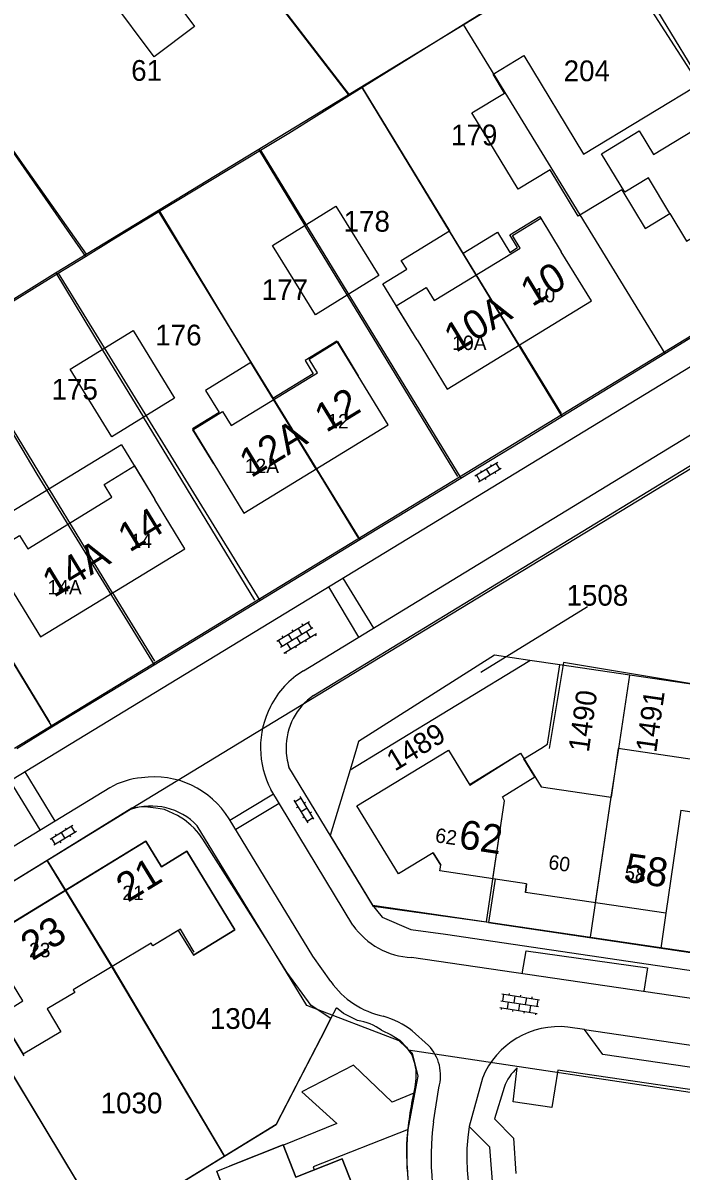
# Model space of a CAD drawing. Extents: x 148816 to 151297, y 399515 to 402500.
# Drawn here: x 149758.3 to 149815.4, y 400463.3 to 400562.9 of the extents above; entities that cross this region are included whole.
import ezdxf

# ---------------------------------------------------------------- set-up
doc = ezdxf.new("R2010")
doc.units = 0
for name, color, linetype in [('B01 Hoofdgebouw  [D] Norm', 7, 'Continuous'), ('B01 Hoofdgebouw  [T] Norm', 7, 'Continuous'), ('B01 hoofgebouw', 7, 'Continuous'), ('B02 Bijgebouw  [D] Norm', 7, 'Continuous'), ('B07 Tussenmuur  [D] Norm', 7, 'Continuous'), ('G01 perceelsgrens', 7, 'Continuous'), ('S02 Open verharding  Norm', 7, 'Continuous'), ('S05 Water  Norm', 7, 'Continuous'), ('T04 Haag heg  [D] Gem', 7, 'Continuous'), ('V00 Kant verharding algemeen  [T] Norm', 7, 'Continuous'), ('V00 Kant verharding algemeen secundair  [T] Gem', 7, 'Continuous'), ('Z01 perceelnummer', 7, 'Continuous'), ('Z02 huisnummer', 7, 'Continuous'), ('Z02 Huisnummer  [Tekst] Norm', 7, 'Continuous')]:
    doc.layers.add(name, color=color, linetype=linetype)

msp = doc.modelspace()

# ---------------------------------------------------------------- linework, layer by layer
at = {"layer": 'B01 Hoofdgebouw  [D] Norm'}
for p, q in [((149769.841, 400567.12), (149773.208, 400562.608)), ((149769.704, 400559.993), (149764.849, 400566.498)), ((149773.208, 400562.608), (149769.704, 400559.993)), ((149806.945, 400551.551), (149822.821, 400561.167)), ((149799.102, 400558.48), (149801.769, 400560.096)), ((149801.769, 400560.096), (149806.945, 400551.551)), ((149800.097, 400556.838), (149799.102, 400558.48)), ((149797.25, 400555.113), (149800.097, 400556.838)), ((149801.259, 400548.496), (149797.25, 400555.113)), ((149804.055, 400550.19), (149801.259, 400548.496)), ((149806.49, 400546.171), (149804.055, 400550.19)), ((149810.25, 400548.45), (149806.49, 400546.171)), ((149800.554, 400544.537), (149803.153, 400546.124)), ((149803.153, 400546.124), (149805.012, 400543.081)), ((149791.139, 400542.33), (149795.324, 400544.882)), ((149796.496, 400542.964), (149799.472, 400544.778)), ((149799.472, 400544.778), (149800.544, 400543.02)), ((149801.226, 400543.436), (149800.554, 400544.537)), ((149800.544, 400543.02), (149801.226, 400543.436)), ((149791.608, 400541.561), (149791.139, 400542.33)), ((149789.541, 400540.301), (149791.608, 400541.561)), ((149792.5, 400535.43), (149789.541, 400540.301)), ((149785.545, 400535.334), (149782.786, 400533.647)), ((149787.391, 400532.315), (149785.545, 400535.334)), ((149778.098, 400533.459), (149774.166, 400531.053)), ((149782.786, 400533.647), (149783.49, 400532.496)), ((149783.49, 400532.496), (149779.994, 400530.358)), ((149774.166, 400531.053), (149775.338, 400529.137)), ((149775.338, 400529.137), (149773.016, 400527.717)), ((149773.016, 400527.717), (149774.879, 400524.67)), ((149766.862, 400526.32), (149754.342, 400518.679)), ((149766.862, 400526.32), (149769.756, 400521.578))]:
    msp.add_line(p, q, dxfattribs=at)
for points in [[(149816.697, 400494.444), (149817.351, 400498.896), (149809.946, 400499.984), (149809.328, 400495.777)], [(149771.788, 400484.21), (149769.581, 400482.89), (149769.448, 400483.113), (149762.676, 400479.063), (149762.809, 400478.84), (149760.409, 400477.404), (149761.593, 400475.424), (149758.344, 400473.481)]]:
    msp.add_lwpolyline(points, dxfattribs=at)
at = {"layer": 'B01 Hoofdgebouw  [T] Norm'}
for p, q in [((149810.25, 400548.45), (149812.29, 400545.08)), ((149812.29, 400545.08), (149814.44, 400546.38)), ((149814.44, 400546.38), (149815.88, 400544)), ((149807.62, 400538.81), (149805.01, 400543.08)), ((149795.11, 400531.17), (149807.62, 400538.81)), ((149792.5, 400535.43), (149795.11, 400531.17)), ((149790, 400528.05), (149787.4, 400532.32)), ((149777.49, 400520.4), (149790, 400528.05)), ((149774.88, 400524.67), (149777.49, 400520.4)), ((149772.36, 400517.31), (149769.76, 400521.58)), ((149759.84, 400509.67), (149772.36, 400517.31)), ((149757.23, 400513.94), (149759.84, 400509.67)), ((149787.29, 400495.005), (149795.235, 400499.836)), ((149795.235, 400499.836), (149797.053, 400496.883)), ((149797.053, 400496.883), (149801.467, 400499.589)), ((149801.467, 400499.589), (149803.267, 400496.672)), ((149803.267, 400496.672), (149809.328, 400495.777)), ((149790.884, 400489.111), (149787.29, 400495.005)), ((149815.381, 400494.636), (149814.068, 400485.703)), ((149815.381, 400494.636), (149816.697, 400494.444)), ((149768.99, 400491.96), (149755.04, 400483.43)), ((149793.902, 400490.95), (149790.884, 400489.111)), ((149793.902, 400490.95), (149794.564, 400489.864)), ((149794.491, 400489.372), (149794.564, 400489.864)), ((149802.006, 400488.248), (149794.491, 400489.372)), ((149802.007, 400488.253), (149801.895, 400487.491)), ((149814.068, 400485.703), (149801.895, 400487.491)), ((149756.28, 400476.86), (149758.344, 400473.481)), ((149785.168, 400476.852), (149784.146, 400474.871)), ((149784.146, 400474.871), (149782.214, 400471.126)), ((149782.214, 400471.126), (149780.282, 400467.382)), ((149780.282, 400467.382), (149765.51, 400458.309))]:
    msp.add_line(p, q, dxfattribs=at)
for points in [[(149771.788, 400484.21), (149773.104, 400482.063), (149776.702, 400484.268), (149772.527, 400491.08), (149770.346, 400489.739), (149768.99, 400491.96)], [(149776.196, 400460.455), (149775.134, 400463.337), (149780.9, 400465.615), (149782.002, 400462.825), (149785.996, 400464.403), (149788.002, 400459.325), (149787.797, 400459.244), (149789.838, 400454.179), (149786.054, 400452.654), (149787.175, 400449.871), (149781.405, 400447.547), (149780.288, 400450.32), (149778.989, 400449.797), (149774.907, 400459.936), (149776.196, 400460.455), (149775.134, 400463.337)]]:
    msp.add_lwpolyline(points, dxfattribs=at)
at = {"layer": 'B01 hoofgebouw'}
for points in [[(149814.439, 400546.383), (149812.565, 400549.477), (149810.526, 400548.243), (149808.508, 400551.579), (149811.769, 400553.552), (149813.002, 400551.515), (149824.537, 400558.496), (149823.329, 400560.492), (149826.624, 400562.486), (149828.598, 400559.225), (149826.539, 400557.979), (149828.42, 400554.872)], [(149810.252, 400548.45), (149812.29, 400545.083), (149814.439, 400546.383), (149815.882, 400544), (149829.875, 400552.469), (149828.42, 400554.872), (149830.529, 400556.148), (149828.481, 400559.531)], [(149792.5, 400535.431), (149790.683, 400538.398), (149793.279, 400539.984), (149793.98, 400538.836), (149801.451, 400543.398), (149800.782, 400544.495), (149803.231, 400545.991), (149805.01, 400543.08)], [(149792.5, 400535.431), (149795.11, 400531.17), (149807.62, 400538.81), (149805.01, 400543.08)], [(149774.88, 400524.67), (149773.068, 400527.635), (149775.639, 400529.207), (149776.374, 400528.004), (149783.864, 400532.584), (149783.138, 400533.772), (149785.599, 400535.277), (149787.4, 400532.32)], [(149774.88, 400524.67), (149777.49, 400520.4), (149790, 400528.05), (149787.4, 400532.32)], [(149757.23, 400513.94), (149755.434, 400516.878), (149758.033, 400518.464), (149758.731, 400517.32), (149766.037, 400521.779), (149765.357, 400522.893), (149767.984, 400524.496), (149769.76, 400521.58)], [(149757.23, 400513.94), (149759.84, 400509.67), (149772.36, 400517.31), (149769.76, 400521.58)], [(149814.068, 400485.703), (149801.895, 400487.491), (149802.006, 400488.248), (149794.491, 400489.372), (149794.564, 400489.864), (149793.902, 400490.95), (149790.884, 400489.111), (149787.29, 400495.005), (149795.235, 400499.836), (149797.091, 400496.822), (149801.467, 400499.589), (149803.267, 400496.672), (149809.328, 400495.78)], [(149815.381, 400494.637), (149816.697, 400494.444), (149817.351, 400498.896), (149809.946, 400499.984), (149809.328, 400495.78)], [(149815.381, 400494.637), (149814.068, 400485.703)], [(149758.43, 400473.34), (149756.28, 400476.86), (149758.3, 400478.1), (149755.04, 400483.43), (149768.99, 400491.96), (149770.346, 400489.739)], [(149770.346, 400489.739), (149772.527, 400491.08), (149776.702, 400484.268), (149773.104, 400482.063)], [(149773.171, 400482.337), (149771.982, 400484.326), (149769.581, 400482.89), (149769.448, 400483.113), (149762.676, 400479.063), (149762.809, 400478.84), (149760.409, 400477.404), (149761.593, 400475.424), (149758.344, 400473.481)], [(149782.537, 400448.003), (149787.175, 400449.871), (149786.054, 400452.654), (149789.838, 400454.179), (149787.797, 400459.244), (149788.002, 400459.325), (149785.996, 400464.403), (149782.002, 400462.825), (149780.9, 400465.615), (149776.25, 400463.778)], [(149774.961, 400460.006), (149776.267, 400460.532), (149775.14, 400463.331), (149776.25, 400463.778)]]:
    msp.add_lwpolyline(points, dxfattribs=at)
at = {"layer": 'B02 Bijgebouw  [D] Norm'}
for p, q in [((149786.444, 400539.347), (149782.783, 400545.366)), ((149765.205, 400534.603), (149768.774, 400528.737))]:
    msp.add_line(p, q, dxfattribs=at)
for points in [[(149785.465, 400547.027), (149789.187, 400541.016), (149783.698, 400537.617), (149779.976, 400543.628)], [(149767.869, 400536.239), (149771.469, 400530.376), (149766.023, 400527.032), (149762.423, 400532.895)]]:
    msp.add_lwpolyline(points, close=True, dxfattribs=at)
at = {"layer": 'B07 Tussenmuur  [D] Norm'}
for p, q in [((149801.365, 400534.99), (149795.324, 400544.882)), ((149801.365, 400534.99), (149795.324, 400544.882)), ((149783.745, 400524.225), (149778.098, 400533.459)), ((149783.745, 400524.225), (149778.098, 400533.459)), ((149766.1, 400513.49), (149760.602, 400522.5)), ((149766.1, 400513.49), (149760.602, 400522.5)), ((149807.981, 400486.596), (149809.328, 400495.777)), ((149807.981, 400486.596), (149809.328, 400495.777)), ((149762.02, 400487.698), (149766.062, 400481.088)), ((149762.02, 400487.698), (149766.062, 400481.088))]:
    msp.add_line(p, q, dxfattribs=at)
msp.add_lwpolyline([(149799.088, 400488.684), (149800.1, 400495.449), (149799.91, 400495.808), (149802.727, 400497.547)], dxfattribs=at)
msp.add_lwpolyline([(149799.088, 400488.684), (149800.1, 400495.449), (149799.91, 400495.808), (149802.727, 400497.547)], dxfattribs=at)
at = {"layer": 'G01 perceelsgrens'}
for points in [[(149765.051, 400584.685), (149786.653, 400556.643)], [(149796.5, 400562.773), (149808.72, 400570.38)], [(149808.72, 400570.38), (149826.89, 400542.171)], [(149744.843, 400569.852), (149763.732, 400542.674)], [(149787.725, 400557.31), (149796.5, 400562.773)], [(149796.5, 400562.773), (149813.984, 400534.257)], [(149786.653, 400556.643), (149787.725, 400557.31)], [(149787.725, 400557.31), (149805.05, 400528.779)], [(149778.936, 400551.885), (149781.39, 400553.366), (149786.653, 400556.643)], [(149770.153, 400546.584), (149778.936, 400551.885)], [(149778.936, 400551.885), (149796.307, 400523.442)], [(149763.732, 400542.674), (149766.201, 400544.199), (149770.153, 400546.584)], [(149770.153, 400546.584), (149776.209, 400536.551), (149787.545, 400518.11)], [(149761.388, 400541.226), (149763.732, 400542.674)], [(149813.984, 400534.257), (149826.89, 400542.171)], [(149752.439, 400535.698), (149761.388, 400541.226)], [(149761.388, 400541.226), (149778.853, 400512.82)], [(149752.439, 400535.698), (149759.511, 400523.797), (149769.696, 400507.247)], [(149805.05, 400528.779), (149813.984, 400534.257)], [(149743.633, 400530.292), (149753.461, 400513.975), (149760.837, 400501.856)], [(149796.307, 400523.442), (149801.444, 400526.568), (149805.05, 400528.779)], [(149776.278, 400500), (149820.086, 400526.612)], [(149787.545, 400518.11), (149796.307, 400523.442)], [(149778.853, 400512.82), (149787.545, 400518.11)], [(149769.696, 400507.247), (149778.853, 400512.82)], [(149760.837, 400501.856), (149769.696, 400507.247)], [(149802.283, 400507.634), (149799.219, 400508.077), (149787.426, 400500.598), (149787.246, 400500)], [(149789.731, 400500), (149802.283, 400507.634)], [(149804.876, 400507.254), (149802.283, 400507.634)], [(149803.243, 400500), (149803.828, 400500.36), (149804.876, 400507.254)], [(149810.956, 400506.363), (149804.876, 400507.254)], [(149809.991, 400500), (149810.956, 400506.363)], [(149819.605, 400505.092), (149810.956, 400506.363)], [(149757.787, 400500), (149760.837, 400501.856)], [(149767.751, 400494.82), (149776.278, 400500)], [(149786.689, 400498.15), (149789.731, 400500)], [(149787.246, 400500), (149786.689, 400498.15)], [(149798.529, 400484.952), (149800.1, 400495.449), (149799.91, 400495.808), (149802.727, 400497.547), (149801.772, 400499.095), (149803.243, 400500)], [(149807.54, 400483.629), (149809.351, 400495.777), (149809.991, 400500)], [(149786.689, 400498.15), (149784.978, 400492.459), (149788.629, 400486.407)], [(149767.751, 400494.82), (149760.434, 400490.279)], [(149785.028, 400476.58), (149783.314, 400477.712), (149781.205, 400480.598), (149779.319, 400483.591), (149776.63, 400487.857), (149773.93, 400492.14), (149773.567, 400492.627), (149773.177, 400493.092), (149772.894, 400493.343), (149772.328, 400493.814), (149771.731, 400494.191), (149770.6, 400494.694), (149769.846, 400494.82), (149769.155, 400494.914), (149768.59, 400494.945), (149767.751, 400494.82)], [(149760.434, 400490.279), (149750.047, 400483.918)], [(149775.807, 400464.633), (149765.964, 400481.161), (149760.434, 400490.279)], [(149788.629, 400486.407), (149798.529, 400484.952)], [(149788.629, 400486.407), (149788.994, 400485.961), (149789.488, 400485.356), (149791.97, 400484.291), (149794.98, 400483.882), (149816.674, 400480.69), (149848.673, 400475.899), (149875.035, 400472.064), (149890.511, 400469.792), (149911.733, 400466.607), (149927.062, 400464.372), (149944.375, 400461.703), (149955.709, 400460.082)], [(149798.529, 400484.952), (149807.54, 400483.629)], [(149765.51, 400458.309), (149750.047, 400483.918)], [(149807.54, 400483.629), (149816.192, 400482.355)], [(149785.028, 400476.58), (149785.502, 400477.499)], [(149786.115, 400477.021), (149785.502, 400477.499)], [(149784.146, 400474.871), (149785.028, 400476.58)], [(149787.339, 400476.407), (149786.115, 400477.021)], [(149789.422, 400475.549), (149790.247, 400475.165), (149791.02, 400474.683), (149791.576, 400474.084), (149791.727, 400473.863)], [(149780.282, 400467.382), (149784.146, 400474.871)], [(149791.727, 400473.863), (149833.927, 400467.522)], [(149791.727, 400473.863), (149792.037, 400473.409), (149792.261, 400472.773), (149792.406, 400472.115), (149792.396, 400471.361), (149792.308, 400470.613)], [(149775.807, 400464.633), (149780.282, 400467.382)], [(149765.51, 400458.309), (149775.807, 400464.633)]]:
    msp.add_lwpolyline(points, dxfattribs=at)
for centre, radius, start, end in [((149786.649, 400471.773), 4.685, 53.70118, 81.52472), ((149825.931, 400463.087), 34.455, 167.38371, 174.89027), ((149815.306, 400465.048), 23.719, 177.32153, 187.00225)]:
    msp.add_arc(centre, radius, start, end, dxfattribs=at)
at = {"layer": 'S02 Open verharding  Norm'}
for p, q in [((149797.518, 400523.644), (149799.496, 400524.816)), ((149797.824, 400523.128), (149799.802, 400524.3)), ((149798.507, 400524.23), (149798.813, 400523.714)), ((149798.861, 400524.614), (149798.937, 400524.485)), ((149799.673, 400524.224), (149799.367, 400524.74)), ((149797.953, 400523.204), (149797.647, 400523.72)), ((149798, 400524.104), (149798.077, 400523.975)), ((149798.383, 400523.459), (149798.459, 400523.33)), ((149799.243, 400523.969), (149799.32, 400523.84)), ((149780.338, 400509.301), (149783.167, 400511)), ((149780.647, 400508.786), (149783.476, 400510.485)), ((149781.752, 400510.151), (149781.675, 400510.279)), ((149782.181, 400510.407), (149782.49, 400509.894)), ((149782.61, 400510.665), (149782.532, 400510.794)), ((149783.039, 400510.922), (149783.348, 400510.408)), ((149780.467, 400509.378), (149780.776, 400508.864)), ((149780.895, 400509.636), (149780.818, 400509.764)), ((149780.956, 400508.272), (149783.785, 400509.971)), ((149781.324, 400509.893), (149781.632, 400509.379)), ((149782.061, 400509.636), (149782.37, 400509.122)), ((149782.799, 400509.379), (149782.876, 400509.25)), ((149783.228, 400509.636), (149782.919, 400510.15)), ((149783.656, 400509.894), (149783.734, 400509.765)), ((149781.085, 400508.349), (149781.162, 400508.22)), ((149781.205, 400509.121), (149781.513, 400508.607)), ((149781.942, 400508.864), (149782.019, 400508.735)), ((149783.05, 400493.54), (149781.849, 400495.501)), ((149782.439, 400495.686), (149781.927, 400495.373)), ((149783.561, 400493.853), (149782.36, 400495.814)), ((149782.7, 400495.26), (149782.828, 400495.338)), ((149782.06, 400494.868), (149782.188, 400494.947)), ((149782.449, 400494.52), (149782.961, 400494.834)), ((149783.222, 400494.407), (149783.35, 400494.486)), ((149762.642, 400493.305), (149760.681, 400492.104)), ((149782.582, 400494.016), (149782.71, 400494.094)), ((149783.483, 400493.981), (149782.971, 400493.668)), ((149762.955, 400492.794), (149760.994, 400491.593)), ((149761.235, 400492.444), (149761.157, 400492.572)), ((149761.975, 400492.193), (149761.661, 400492.705)), ((149762.088, 400492.966), (149762.009, 400493.094)), ((149762.479, 400492.326), (149762.401, 400492.454)), ((149762.514, 400493.227), (149762.827, 400492.715)), ((149760.809, 400492.183), (149761.122, 400491.671)), ((149761.627, 400491.804), (149761.548, 400491.932)), ((149799.858, 400478.703), (149803.118, 400478.196)), ((149800.006, 400478.68), (149799.914, 400478.087)), ((149800.5, 400478.603), (149800.523, 400478.751)), ((149800.994, 400478.527), (149800.903, 400477.933)), ((149801.488, 400478.449), (149801.512, 400478.598)), ((149801.982, 400478.373), (149801.89, 400477.78)), ((149802.476, 400478.296), (149802.499, 400478.445)), ((149799.674, 400477.517), (149802.934, 400477.011)), ((149799.766, 400478.11), (149803.026, 400477.604)), ((149799.822, 400477.494), (149799.799, 400477.345)), ((149800.408, 400478.01), (149800.316, 400477.417)), ((149801.395, 400477.857), (149801.304, 400477.263)), ((149802.292, 400477.11), (149802.384, 400477.703)), ((149802.97, 400478.219), (149802.878, 400477.626)), ((149800.81, 400477.341), (149800.787, 400477.192)), ((149801.797, 400477.187), (149801.775, 400477.039)), ((149802.786, 400477.033), (149802.763, 400476.885))]:
    msp.add_line(p, q, dxfattribs=at)
at = {"layer": 'S05 Water  Norm'}
msp.add_line((149805.2, 400507.45), (149803.971, 400500), dxfattribs=at)
at = {"layer": 'T04 Haag heg  [D] Gem'}
for p, q in [((149765.108, 400584.602), (149786.533, 400556.705)), ((149809.331, 400570.606), (149817.131, 400557.722)), ((149744.8, 400569.819), (149763.793, 400542.857)), ((149787.678, 400557.402), (149795.324, 400544.882)), ((149778.763, 400551.973), (149782.783, 400545.366)), ((149770.029, 400546.655), (149778.098, 400533.459)), ((149761.161, 400541.254), (149765.205, 400534.603)), ((149796.035, 400523.583), (149786.444, 400539.347)), ((149760.602, 400522.499), (149752.457, 400535.843)), ((149801.365, 400534.99), (149804.998, 400529.042)), ((149778.43, 400512.859), (149768.774, 400528.737)), ((149783.745, 400524.225), (149787.367, 400518.303)), ((149760.655, 400502.278), (149751.091, 400518.014)), ((149766.1, 400513.49), (149769.721, 400507.554)), ((149816.468, 400505.577), (149805.2, 400507.45)), ((149760.434, 400490.278), (149762.015, 400487.695)), ((149750.034, 400483.94), (149765.51, 400458.309)), ((149766.062, 400481.088), (149775.748, 400464.733))]:
    msp.add_line(p, q, dxfattribs=at)
msp.add_lwpolyline([(149675.417, 400527.901), (149692.67, 400504.934), (149702.344, 400505.022), (149750.191, 400534.434), (149761.131, 400541.236), (149809.057, 400570.421), (149819.006, 400577.118)], dxfattribs=at)
at = {"layer": 'V00 Kant verharding algemeen  [T] Norm'}
for p, q in [((149783.531, 400504.6), (149905.805, 400579.215)), ((149788.727, 400486.285), (149781.392, 400498.386)), ((149767.64, 400494.69), (149704.42, 400455.98)), ((149798.693, 400484.89), (149788.727, 400486.285))]:
    msp.add_line(p, q, dxfattribs=at)
for points in [[(149905.385, 400590.127), (149757.598, 400500)], [(149870.076, 400565.907), (149761.842, 400500)], [(149782.665, 400506.73), (149873.293, 400561.998)], [(149761.842, 400500), (149697.009, 400460.521)], [(149765.849, 400496.594), (149702.27, 400457.845)], [(149786.945, 400484.667), (149779.83, 400496.425)], [(149785.013, 400479.771), (149783.462, 400481.983), (149776.21, 400493.89)], [(149790.953, 400474.647), (149782.931, 400477.705), (149773.444, 400493.279)], [(149799.271, 400488.657), (149798.693, 400484.89)], [(149814.069, 400485.703), (149813.64, 400482.671)], [(149798.693, 400484.89), (149926.625, 400465.901), (149926.259, 400463.557)], [(149801.632, 400480.447), (149801.97, 400482.437), (149812.501, 400480.965), (149812.177, 400478.945)], [(149819.039, 400477.892), (149792.023, 400481.858)], [(149793.505, 400474.238), (149792.093, 400475.501)], [(149860.184, 400467.793), (149853.716, 400468.745), (149851.491, 400467.103), (149838.844, 400468.99), (149837.201, 400471.196), (149829.349, 400472.362), (149827.195, 400470.744), (149808.609, 400473.455), (149807.039, 400475.612), (149805.593, 400475.832)], [(149790.953, 400474.647), (149792.068, 400473.571), (149792.56, 400471.564), (149791.712, 400466.955)], [(149792.21, 400470.101), (149790.357, 400469.309), (149787.005, 400472.518), (149782.522, 400470.212), (149785.541, 400467.462), (149780.913, 400465.581)], [(149798.176, 400471.411), (149797.018, 400467.21)], [(149816.39, 400444.858), (149824.028, 400440.019), (149831.127, 400468.219), (149804.699, 400472.101), (149804.202, 400468.845), (149800.827, 400469.343), (149801.197, 400472.293)], [(149793.93, 400467.608), (149794.386, 400470.572)], [(149800.067, 400470.597), (149799.233, 400467.865)], [(149799.229, 400467.864), (149800.873, 400466.209), (149801.059, 400463.133)], [(149791.729, 400466.96), (149783.493, 400463.701), (149783.591, 400463.453)], [(149799.107, 400461.678), (149798.812, 400465.418), (149797.017, 400467.205)]]:
    msp.add_lwpolyline(points, dxfattribs=at)
for centre, radius, start, end in [((149786.438, 400500.343), 7.418, 120.56821, 153.65268), ((149786.689, 400500.038), 5.549, 124.69372, 180.389), ((149786.718, 400500.068), 7.792, 152.7586, 180.5024), ((149786.718, 400500.068), 7.792, 180.5024, 207.87713), ((149786.689, 400500.038), 5.549, 180.389, 197.31703), ((149769.324, 400490.33), 7.163, 95.67725, 119.01664), ((149769.698, 400489.897), 7.638, 31.51882, 98.15452), ((149769.453, 400489.506), 5.492, 43.39258, 109.27942), ((149792.339, 400488.424), 6.573, 214.85522, 267.24462), ((149791.169, 400484.165), 7.563, 215.51586, 257.73985), ((149787.466, 400469.455), 7.613, 52.57052, 74.00987), ((149804.832, 400468.676), 7.196, 83.93052, 157.6647), ((149790.773, 400471.643), 3.768, 343.49637, 43.52938), ((149803.508, 400469.529), 3.603, 129.89846, 162.7526), ((149816.356, 400464.545), 22.635, 172.22339, 225.30576), ((149816.937, 400464.751), 25.321, 175.00746, 228.03343)]:
    msp.add_arc(centre, radius, start, end, dxfattribs=at)
at = {"layer": 'V00 Kant verharding algemeen secundair  [T] Gem'}
msp.add_line((149807.039, 400475.612), (149829.349, 400472.363), dxfattribs=at)
for points in [[(149786.075, 400514.756), (149788.72, 400510.422)], [(149787.459, 400509.654), (149784.837, 400514.002)], [(149758.484, 400497.955), (149761.086, 400493.691)], [(149759.825, 400492.923), (149757.223, 400497.187)], [(149776.276, 400493.781), (149780.052, 400496.058)], [(149780.552, 400495.232), (149776.775, 400492.962)]]:
    msp.add_lwpolyline(points, dxfattribs=at)
msp.add_arc((149814.47, 400464.482), 17.664, 171.11408, 220.35719, dxfattribs=at)
at = {"layer": 'Z01 perceelnummer'}
msp.add_lwpolyline([(149807.286, 400512.277), (149798.035, 400506.595)], dxfattribs=at)

# ---------------------------------------------------------------- texts
for s, p in [('61', (149767.708, 400557.901)), ('204', (149805.219, 400557.867)), ('179', (149795.449, 400552.305)), ('178', (149786.134, 400544.815)), ('177', (149779.028, 400538.885)), ('176', (149769.797, 400534.949)), ('175', (149760.805, 400530.247)), ('1508', (149805.465, 400512.377)), ('1304', (149774.534, 400475.673)), ('1030', (149765.06, 400468.346))]:
    msp.add_text(s, height=1.8, dxfattribs=at).set_placement(p)
for s, rotation, p in [('1490', 82.03267, (149807.398, 400499.606)), ('1491', 81.95094, (149813.243, 400499.584)), ('1489', 31.29882, (149790.573, 400497.973))]:
    msp.add_text(s, height=1.8, rotation=rotation, dxfattribs=at).set_placement(p)
at = {"layer": 'Z02 huisnummer'}
for s, rotation, p in [('10', 31.41598, (149802.48, 400538.25)), ('10A', 31.41598, (149795.853, 400534.273)), ('12', 31.46487, (149784.624, 400527.341)), ('12A', 31.46487, (149778.102, 400523.425)), ('14', 31.38612, (149767.56, 400516.959)), ('14A', 31.38612, (149761.003, 400513.029)), ('62', 351.48907, (149796.029, 400491.366)), ('21', 31.46487, (149767.414, 400486.6)), ('58', 351.65913, (149810.383, 400488.467)), ('23', 31.46487, (149759.129, 400481.534))]:
    msp.add_text(s, height=2.5, rotation=rotation, dxfattribs=at).set_placement(p)
at = {"layer": 'Z02 Huisnummer  [Tekst] Norm'}
for s, p in [('10', (149802.63, 400538.69)), ('10A', (149795.556, 400534.551)), ('12', (149784.72, 400527.75)), ('12A', (149777.558, 400523.874)), ('14', (149767.65, 400517.37)), ('14A', (149760.446, 400513.348)), ('21', (149766.94, 400486.84)), ('23', (149758.845, 400481.885))]:
    msp.add_text(s, height=1.25, dxfattribs=at).set_placement(p)
for s, p in [('62', (149794.019, 400491.871)), ('60', (149803.838, 400489.553)), ('58', (149810.422, 400488.639))]:
    msp.add_text(s, height=1.25, rotation=351.64401, dxfattribs=at).set_placement(p)

doc.saveas('drawing.dxf')
